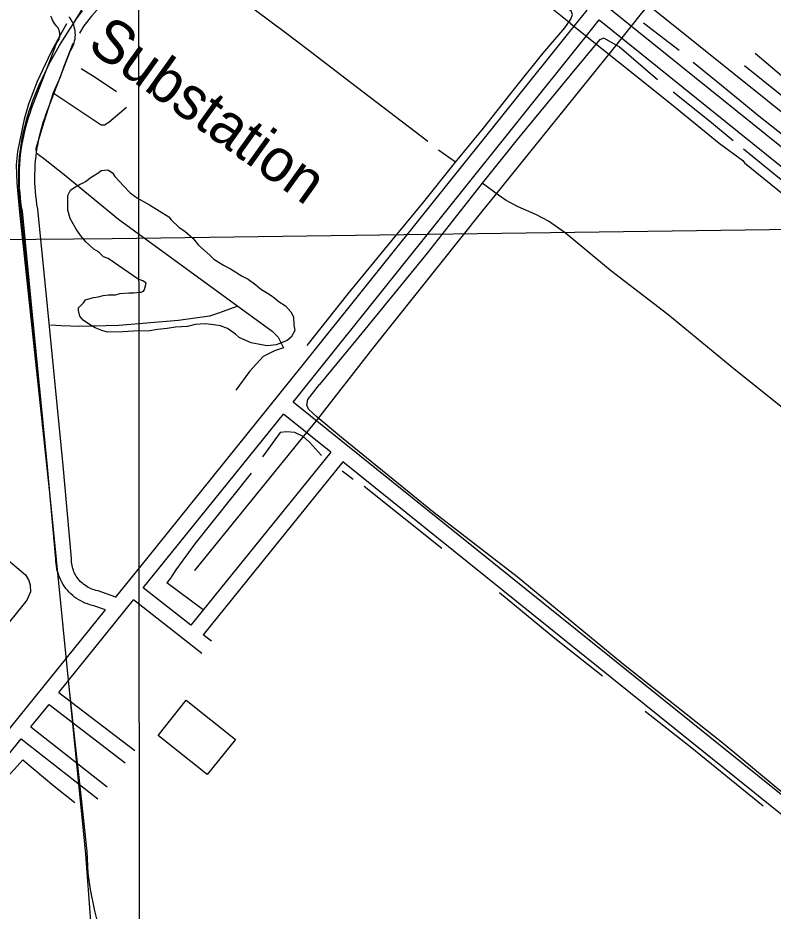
# Model space of a CAD drawing. Extents: x 3297753 to 3335611, y 652252 to 677623.
# Drawn here: x 3306891 to 3308353, y 661672 to 663401 of the extents above; entities that cross this region are included whole.
import ezdxf

# ---------------------------------------------------------------- set-up
doc = ezdxf.new("R2010")
doc.units = 0
for name, color, linetype in [('V-BLDG-OTLN', 7, 'Continuous'), ('V-GRID-MAJR', 7, 'Continuous'), ('V-RAIL-TRAK', 7, 'Continuous'), ('V-ROAD-CNTR', 7, 'Continuous'), ('V-SITE-OTLN', 7, 'Continuous'), ('V-SITE-OTLN-IDEN', 7, 'Continuous'), ('V-SITE-VEGE', 7, 'Continuous'), ('V-TOPO-BNDY', 7, 'Continuous'), ('V-TOPO-SHOR', 7, 'Continuous'), ('V-UTIL-LINE', 7, 'Continuous')]:
    doc.layers.add(name, color=color, linetype=linetype)

msp = doc.modelspace()

# ---------------------------------------------------------------- linework, layer by layer
at = {"layer": 'V-BLDG-OTLN'}
msp.add_lwpolyline([(3307217, 662080.5), (3307312, 662004.4), (3307257.6, 661936.5), (3307162.6, 662012.5)], close=True, dxfattribs=at)
at = {"layer": 'V-GRID-MAJR'}
msp.add_spline([(3307129.4, 657636), (3307127.2, 660664.7), (3307122.8, 666726.2), (3307118.4, 672787.6), (3307116.2, 675820.3)], degree=3, dxfattribs=at)
at = {"layer": 'V-RAIL-TRAK'}
for points in [[(3306999, 663390.2), (3307030.9, 663443), (3307056.6, 663485.3), (3307062.9, 663495.8), (3307095.2, 663548.5), (3307127.3, 663600.4), (3307160.2, 663653.4), (3307190.7, 663702.6), (3307241.7, 663785), (3307280.2, 663847.3), (3307315.3, 663904.2), (3307362.2, 663980.3), (3307398, 664038.4), (3307428, 664087.3), (3307454.1, 664130), (3307461.2, 664141.9), (3307468.4, 664153.6), (3307475.8, 664165.3), (3307483.4, 664176.8), (3307491.2, 664188.2), (3307499.2, 664199.4), (3307507.3, 664210.5), (3307515.7, 664221.5), (3307524.2, 664232.4)], [(3306893.8, 663122.9), (3306894.6, 663132), (3306895.5, 663141.1), (3306896.7, 663150.1), (3306898.1, 663159.1), (3306899.6, 663168.1), (3306901.4, 663177.1), (3306903.4, 663186), (3306905.6, 663194.9), (3306907.9, 663203.7), (3306910.5, 663212.4), (3306913.3, 663221.1), (3306916.3, 663229.8), (3306920.4, 663240.9), (3306924.7, 663252), (3306929.2, 663263), (3306933.9, 663273.9), (3306938.8, 663284.7), (3306943.9, 663295.4), (3306949.1, 663306.1), (3306954.6, 663316.6), (3306960.2, 663327.1), (3306966, 663337.4), (3306971.9, 663347.7), (3306978.1, 663357.9), (3306987.3, 663372.3), (3306999, 663390.2), (3307006.2, 663400.9), (3307015.9, 663414.9)], [(3308318, 663333), (3308441.4, 663228.3)], [(3308793.9, 662905.8), (3308650.2, 663023.6), (3308366.6, 663253), (3308297.5, 663308.6)], [(3306919.5, 662812.6), (3306918.6, 662821.7), (3306900.8, 662992.7), (3306894.4, 663059), (3306893.7, 663068.1), (3306893.2, 663077.3), (3306892.9, 663086.4), (3306892.8, 663095.5), (3306892.9, 663104.6), (3306893.3, 663113.8), (3306893.8, 663122.9)], [(3306919.5, 662812.6), (3307021.8, 661782.4), (3307031.8, 661652.3)]]:
    msp.add_lwpolyline(points, dxfattribs=at)
at = {"layer": 'V-ROAD-CNTR'}
for points in [[(3308035.2, 663420.2), (3309115.4, 662550.9)], [(3307060.6, 662255.3), (3307038.3, 662263.4), (3307035, 662264.1), (3307030.5, 662265.3), (3307025.9, 662266.8), (3307021.5, 662268.5), (3307017.2, 662270.4), (3307012.9, 662272.6), (3307008.8, 662274.9), (3307004.8, 662277.5), (3307000.9, 662280.3), (3306997.2, 662283.3), (3306993.7, 662286.5), (3306990.3, 662289.8), (3306987.1, 662293.3), (3306984.1, 662297), (3306981.3, 662300.8), (3306978.6, 662304.8), (3306976.2, 662308.9), (3306974, 662313.1), (3306972.1, 662317.5), (3306970.3, 662321.9), (3306968.8, 662326.4), (3306967.5, 662331), (3306966.5, 662335.6), (3306965.6, 662340.3), (3306965.1, 662345), (3306964.8, 662349.8), (3306964.7, 662353.6), (3306948.6, 662532.1), (3306918.4, 662840.2), (3306899.8, 663026.8), (3306898.4, 663035.2), (3306897.1, 663044.3), (3306896.1, 663053.5), (3306895.3, 663062.6), (3306894.6, 663071.8), (3306894.2, 663081), (3306894.1, 663090.2), (3306894.1, 663099.4), (3306894.4, 663108.6), (3306894.9, 663117.8), (3306895.6, 663127), (3306896.5, 663136.1), (3306897.7, 663145.2), (3306899, 663154.3), (3306900.6, 663163.4), (3306902.4, 663172.4), (3306904.5, 663181.4), (3306906.7, 663190.3), (3306909.1, 663199.2), (3306911.8, 663208), (3306914.7, 663216.7), (3306917.7, 663225.4), (3306955.9, 663325.6), (3306966, 663352), (3306968.4, 663355.4), (3306969.3, 663356.8), (3306970.1, 663358.4), (3306970.8, 663359.9), (3306971.3, 663361.6), (3306971.8, 663363.2), (3306972.1, 663364.9), (3306972.3, 663366.7), (3306972.4, 663368.4), (3306972.4, 663370.3), (3306972.3, 663370.9), (3306972.2, 663371.7), (3306971.9, 663373.5), (3306971.5, 663375.2), (3306971, 663376.8), (3306970.4, 663378.4), (3306969.6, 663380), (3306968.8, 663381.5), (3306967.8, 663382.9), (3306966.6, 663384.4), (3306964.6, 663386.8), (3306962.2, 663390), (3306960.1, 663393.4), (3306958.2, 663396.9), (3306956.6, 663400.5), (3306955.2, 663404.2)], [(3307080.6, 662280), (3307046.6, 662292.3), (3307042.1, 662293.2), (3307039, 662294.1), (3307036, 662295.1), (3307033, 662296.2), (3307030.1, 662297.5), (3307027.2, 662299), (3307024.4, 662300.6), (3307021.7, 662302.3), (3307019.1, 662304.2), (3307016.6, 662306.2), (3307014.2, 662308.3), (3307012, 662310.6), (3307009.8, 662313), (3307007.8, 662315.4), (3307005.9, 662318), (3307004.1, 662320.7), (3307002.5, 662323.5), (3307001, 662326.3), (3306999.7, 662329.2), (3306998.5, 662332.2), (3306997.5, 662335.2), (3306996.6, 662338.3), (3306995.9, 662341.4), (3306995.3, 662344.6), (3306995, 662347.8), (3306994.8, 662351), (3306994.7, 662355.1), (3306978.5, 662534.9), (3306948.2, 662843.1), (3306929.5, 663030.7), (3306928.1, 663039.7), (3306926.9, 663048.1), (3306925.9, 663056.6), (3306925.2, 663065), (3306924.6, 663073.5), (3306924.2, 663081.9), (3306924.1, 663090.4), (3306924.1, 663098.9), (3306924.4, 663107.4), (3306924.8, 663115.8), (3306925.5, 663124.3), (3306926.3, 663132.7), (3306927.4, 663141.1), (3306928.7, 663149.5), (3306930.1, 663157.9), (3306931.8, 663166.2), (3306933.6, 663174.5), (3306935.7, 663182.7), (3306938, 663190.9), (3306940.4, 663199), (3306943.1, 663207.1), (3306945.9, 663215.1), (3306983.9, 663314.9), (3306992.7, 663337.7), (3306993.5, 663338.8), (3306995.5, 663342.1), (3306997.3, 663345.6), (3306998.8, 663349.1), (3307000, 663352.8), (3307001, 663356.5), (3307001.8, 663360.3), (3307002.2, 663364.1), (3307002.4, 663368), (3307002.3, 663371.7), (3307002.2, 663373.7), (3307002, 663375.8), (3307001.4, 663379.5), (3307000.4, 663383.3), (3306999.3, 663386.9), (3306997.9, 663390.5), (3306996.2, 663394), (3306994.2, 663397.4), (3306992.1, 663400.6), (3306989.8, 663403.4)], [(3307080.2, 662279.5), (3307140.6, 662354.3), (3307441.6, 662727.5), (3307967.9, 663385), (3307992.9, 663415.8)], [(3306985, 663389.3), (3306972.8, 663367.7), (3306954.9, 663334.4), (3306928.4, 663278), (3306912, 663234.1), (3306903.6, 663205.1), (3306890.3, 663142.4), (3306888.1, 663116.8), (3306889.1, 663081.6), (3306894.5, 663024.9), (3306953.4, 662469.8), (3306989.3, 662113.1), (3307000.3, 662011.5), (3307011.9, 661908.1), (3307024.4, 661788), (3307026.7, 661746.1), (3307030.8, 661714.4), (3307039.6, 661672.8), (3307049, 661634.2)], [(3307423.9, 662657.7), (3307465, 662708.7), (3307991.3, 663366.2), (3308016.3, 663397)], [(3308016.3, 663397), (3309096.7, 662527.5)], [(3309096.7, 662527.5), (3309066.4, 662489.5), (3308516.5, 661805.2), (3308507.5, 661798.3), (3308501.2, 661795.2), (3308496.1, 661795.8), (3308487.2, 661802.5), (3307423.9, 662657.7)], [(3307133.9, 662298.2), (3307164, 662335.5), (3307405, 662634.3)], [(3307496.9, 662560.4), (3307405, 662634.3)], [(3307496.9, 662560.4), (3307226, 662225.8)], [(3307520.3, 662541.6), (3307249.6, 662207.3)], [(3309120, 662508.7), (3309089.9, 662470.8), (3308537.6, 661783.6), (3308523.4, 661772.7), (3308506.6, 661764.4), (3308484.7, 661766.9), (3308468.8, 661778.8), (3307520.3, 662541.6)], [(3306760.6, 662445.8), (3306888.9, 662337.7), (3306905.7, 662323.2), (3306912.5, 662312.5), (3306914.9, 662303.2), (3306915.6, 662290.4), (3306908.4, 662274), (3306852.8, 662205.8), (3306837.5, 662197.8), (3306821.9, 662196), (3306805.8, 662201.3), (3306662.7, 662312.3), (3306649.6, 662323.6), (3306638.7, 662343.5), (3306625.1, 662395.8)], [(3307226, 662225.8), (3307133.9, 662298.2)], [(3306970.4, 662095.8), (3307115, 662274.9)], [(3307247.1, 662171.2), (3307115, 662274.9)], [(3306763.1, 661923.9), (3306777.5, 661928.4), (3306793.6, 661937.2), (3306810.7, 661947.8), (3306825.5, 661962.9), (3306847.5, 661991.4), (3307060.9, 662255.6)], [(3307265.6, 662194.7), (3307249.6, 662207.3)], [(3306970.4, 662095.8), (3307117.2, 661983.5)], [(3306916.4, 662029), (3306951.5, 662072.5)], [(3306951.5, 662072.5), (3307099, 661959.7)], [(3306916.4, 662029), (3307064.2, 661913)], [(3306772, 661895.3), (3306789.2, 661900.6), (3306808.7, 661911.3), (3306829.6, 661924.1), (3306848.2, 661943.2), (3306871, 661972.8), (3306897.5, 662005.6)], [(3306897.5, 662005.6), (3307045.7, 661889.4)]]:
    msp.add_lwpolyline(points, dxfattribs=at)
at = {"layer": 'V-SITE-OTLN'}
msp.add_lwpolyline([(3308739.1, 662921.9), (3308143.5, 663400.1), (3308059.9, 663467.2), (3307582.9, 663844.3), (3307539.2, 663878.2), (3307866.8, 664327.4), (3308279.6, 664858.6), (3308789.5, 665457.6)], dxfattribs=at)
at = {"layer": 'V-SITE-VEGE'}
msp.add_lwpolyline([(3307065.7, 662935.6), (3307056.9, 662938.8), (3307047, 662948.4), (3307038.2, 662953.7), (3307022.7, 662967.7), (3307012.7, 662979.5), (3307003.8, 662992.4), (3306992.6, 663012.9), (3306988, 663029.2), (3306987.6, 663057.5), (3306992.9, 663067.4), (3306999.3, 663071.9), (3307010.1, 663078.6), (3307017.7, 663082), (3307022, 663084.2), (3307032.8, 663093.1), (3307047.9, 663102), (3307052.2, 663105.4), (3307058.7, 663106.6), (3307065.3, 663106.7), (3307074, 663101.4), (3307078.5, 663093.8), (3307088.5, 663084.1), (3307095.1, 663076.6), (3307108.4, 663062.7), (3307122.7, 663052), (3307145.8, 663039.3), (3307183.2, 663015.9), (3307187.7, 663010.5), (3307203.1, 662995.5), (3307214.1, 662988), (3307230.7, 662974.1), (3307240.7, 662961.2), (3307262.8, 662941.9), (3307270.5, 662934.4), (3307289.2, 662922.7), (3307302.4, 662915.3), (3307325.5, 662901.5), (3307336.5, 662895.1), (3307351.9, 662884.5), (3307360.7, 662877), (3307374, 662868.5), (3307385, 662861), (3307397.1, 662851.4), (3307409.2, 662844), (3307419.2, 662832.1), (3307424.8, 662822.4), (3307425, 662807.2), (3307427.4, 662796.3), (3307419.9, 662783.1), (3307412.4, 662776.5), (3307401.6, 662771.9), (3307390.7, 662768.5), (3307373.3, 662766.1), (3307362.4, 662768.1), (3307342.8, 662772.1), (3307338.4, 662774.2), (3307319.7, 662782.7), (3307312, 662789.1), (3307296.6, 662799.7), (3307283.4, 662805), (3307264.9, 662808), (3307253.9, 662808.9), (3307234.4, 662807.5), (3307219.2, 662804), (3307196.3, 662802.6), (3307180, 662800.1), (3307161.5, 662797.7), (3307146.3, 662795.3), (3307114.7, 662794.8), (3307094, 662793.4), (3307064.6, 662792.9), (3307053.7, 662796), (3307040.5, 662801.3), (3307029.5, 662807.6), (3307017.4, 662816.1), (3307010.8, 662823.7), (3307008.4, 662834.5), (3307008.3, 662840), (3307018, 662849.9), (3307022.3, 662855.4), (3307037.5, 662860), (3307047.2, 662861.3), (3307055.9, 662863.6), (3307066.8, 662864.8), (3307079.9, 662865), (3307088.5, 662867.4), (3307106, 662868.7), (3307115.8, 662868.9), (3307126.6, 662870.1), (3307129.9, 662870.2), (3307134.2, 662872.4), (3307136.3, 662875.7), (3307139.4, 662887.7), (3307132.8, 662892), (3307124.1, 662895.1)], close=True, dxfattribs=at)
at = {"layer": 'V-TOPO-BNDY'}
for p, q in [((3307073.4, 662973.9), (3314097, 663071.5)), ((3302341.5, 662939.8), (3307073.4, 662973.9))]:
    msp.add_line(p, q, dxfattribs=at)
at = {"layer": 'V-TOPO-SHOR'}
for p, q in [((3308101.8, 663391.3), (3308170.7, 663338.6)), ((3307738.1, 663122), (3307705.3, 663145.3)), ((3307399, 662598.5), (3307364.5, 662551.7)), ((3307539.9, 662507.9), (3307518.5, 662523.7)), ((3307711.3, 662374.2), (3307561.6, 662494.1)), ((3307249.8, 662255.7), (3307179.5, 662307.5))]:
    msp.add_line(p, q, dxfattribs=at)
for points in [[(3307244.3, 663608.9), (3307173.5, 663545.2), (3307092.4, 663467.8), (3307062.8, 663437.7), (3307033.4, 663404.5), (3307019, 663385.4), (3307010.7, 663371.5)], [(3307684.5, 663161.9), (3307534.6, 663276.3), (3307451.4, 663340.1), (3307409.1, 663371.9), (3307264.9, 663479.6), (3307214.6, 663519.1)], [(3307451.3, 662766.8), (3307529.7, 662866.7), (3307615.8, 662970.6), (3307674.2, 663042.1), (3307738.1, 663122), (3307792.2, 663187.8), (3307852.2, 663263.7), (3307907.4, 663332.4), (3307949.7, 663382.1), (3307961, 663398.8), (3307964.2, 663407.7), (3307961.8, 663414.3), (3307927.2, 663443), (3307894.9, 663464)], [(3306997.5, 663351.8), (3306980.3, 663307), (3306973, 663286.1), (3306959.5, 663256), (3306941.1, 663199.3), (3306925.9, 663148.4), (3306926.7, 663139.9), (3306940.7, 663129.3), (3306980.8, 663098.1), (3307085.7, 663011.5), (3307316.9, 662843), (3307383.2, 662794.8), (3307394.8, 662783.3), (3307405.5, 662762.5), (3307387.6, 662756.9), (3307365.7, 662745.5), (3307339.6, 662716.9), (3307313, 662680.5)], [(3308129.2, 663281), (3308054.9, 663344.9), (3308025.4, 663362.1), (3308016.7, 663358.6), (3307959.8, 663290.5), (3307857.5, 663165.4), (3307789.4, 663081.5), (3307683.4, 662946), (3307550.8, 662784.1), (3307475, 662691.4)], [(3308197.7, 663315.6), (3308252.7, 663270.6), (3308325.3, 663211.2), (3308414.1, 663141.2), (3308496, 663076.9), (3308570.4, 663018), (3308669.7, 662938.9), (3308761.4, 662862.3), (3308850.6, 662791.5), (3308977.3, 662692.4), (3309063.6, 662618.2), (3309125.7, 662569.5)], [(3307082.1, 663257.7), (3307040.5, 663285.7), (3307013.7, 663302.6)], [(3306959.5, 663256), (3307052.1, 663194.4), (3307059.1, 663194.3), (3307067.3, 663199.5), (3307101.2, 663228.3)], [(3308275.5, 663163), (3308233.6, 663198.2), (3308187.8, 663235), (3308159.4, 663257.2)], [(3308706, 662815.1), (3308608.2, 662896.3), (3308532.3, 662959.1), (3308467.5, 663012.1), (3308365.4, 663090), (3308295.1, 663147.3)], [(3308861.3, 662246.6), (3308799.1, 662296.1), (3308677.5, 662396.9), (3308540.8, 662511.6), (3308383, 662636.5), (3308280.3, 662718.9), (3308149, 662827), (3308038.1, 662912.2), (3307950.4, 662985.1), (3307918.2, 663007.5), (3307895.1, 663019.7), (3307859.5, 663035.2), (3307836.2, 663047.8), (3307821.2, 663057.8), (3307789.4, 663081.5)], [(3307316.9, 662843), (3307279.1, 662829.5), (3307262, 662824.1), (3307202.1, 662815.3), (3307086.7, 662805.7), (3307011.2, 662804.1), (3306974.9, 662804.8), (3306954.1, 662806.2)], [(3308678.3, 662025.3), (3308605.5, 661934.5), (3308529.2, 661833), (3308512.7, 661816.2), (3308500.3, 661810), (3308486.7, 661809.8), (3308469.4, 661820.8), (3308381.1, 661892.8), (3308256.3, 661996.5), (3308060, 662152.4), (3307857.2, 662319.2), (3307696.6, 662443.3), (3307517.7, 662589.3), (3307470.2, 662628.2), (3307453.6, 662643.6), (3307450.3, 662651.4), (3307452.5, 662662.3), (3307475, 662691.4)], [(3307478.9, 662554.3), (3307455.4, 662580.2), (3307443.2, 662590.8), (3307427.4, 662598.6), (3307411.2, 662600.1), (3307399, 662598.5)], [(3307342.7, 662519.8), (3307233.7, 662383), (3307196.9, 662333), (3307186.5, 662316.9), (3307179.5, 662307.5)], [(3308022.4, 662127.4), (3307930.3, 662200.2), (3307823.5, 662288.1)], [(3308333.4, 661875.3), (3308192.3, 661990.2), (3308105.3, 662058.9)], [(3306836.6, 661787.2), (3306803, 661877.2), (3306802, 661885.5), (3306807.5, 661892.1), (3306829.8, 661902.2), (3306849.3, 661913.4), (3306869.9, 661930.9), (3306890.3, 661953.9), (3306900.5, 661965.5), (3306960.7, 661915.1), (3307001.5, 661882.6)]]:
    msp.add_lwpolyline(points, dxfattribs=at)
at = {"layer": 'V-UTIL-LINE'}
for points in [[(3308418, 663800), (3308212.8, 663544.8), (3308097.6, 663409.4), (3308097.6, 663409.4), (3308042.7, 663340.7), (3308042.7, 663340.7), (3307813.5, 663056.8), (3307813.5, 663056.8), (3307788.4, 663025.5), (3307788.4, 663025.5), (3307577.4, 662761.5), (3307470.8, 662624.6), (3307470.8, 662624.6), (3307443.6, 662591.6), (3307443.6, 662591.6), (3307233.1, 662331.9), (3307233.1, 662331.9)], [(3307621, 663665), (3307622.1, 663664.5), (3307848.8, 663481.6), (3307848.8, 663481.6), (3307892.8, 663445.9), (3307892.8, 663445.9), (3307960.4, 663391), (3307960.4, 663389.9), (3308152.9, 663236.4), (3308152.9, 663236.4), (3308248.1, 663158.6), (3308248.6, 663158.6), (3308294.2, 663125.1), (3308297.6, 663120.8), (3308681.5, 662809.4)]]:
    msp.add_lwpolyline(points, dxfattribs=at)

# ---------------------------------------------------------------- texts
at = {"layer": 'V-SITE-OTLN-IDEN'}
msp.add_text('Substation', height=83, rotation=324.3602, dxfattribs=at).set_placement((3307022.5, 663342.4))

doc.saveas('drawing.dxf')
